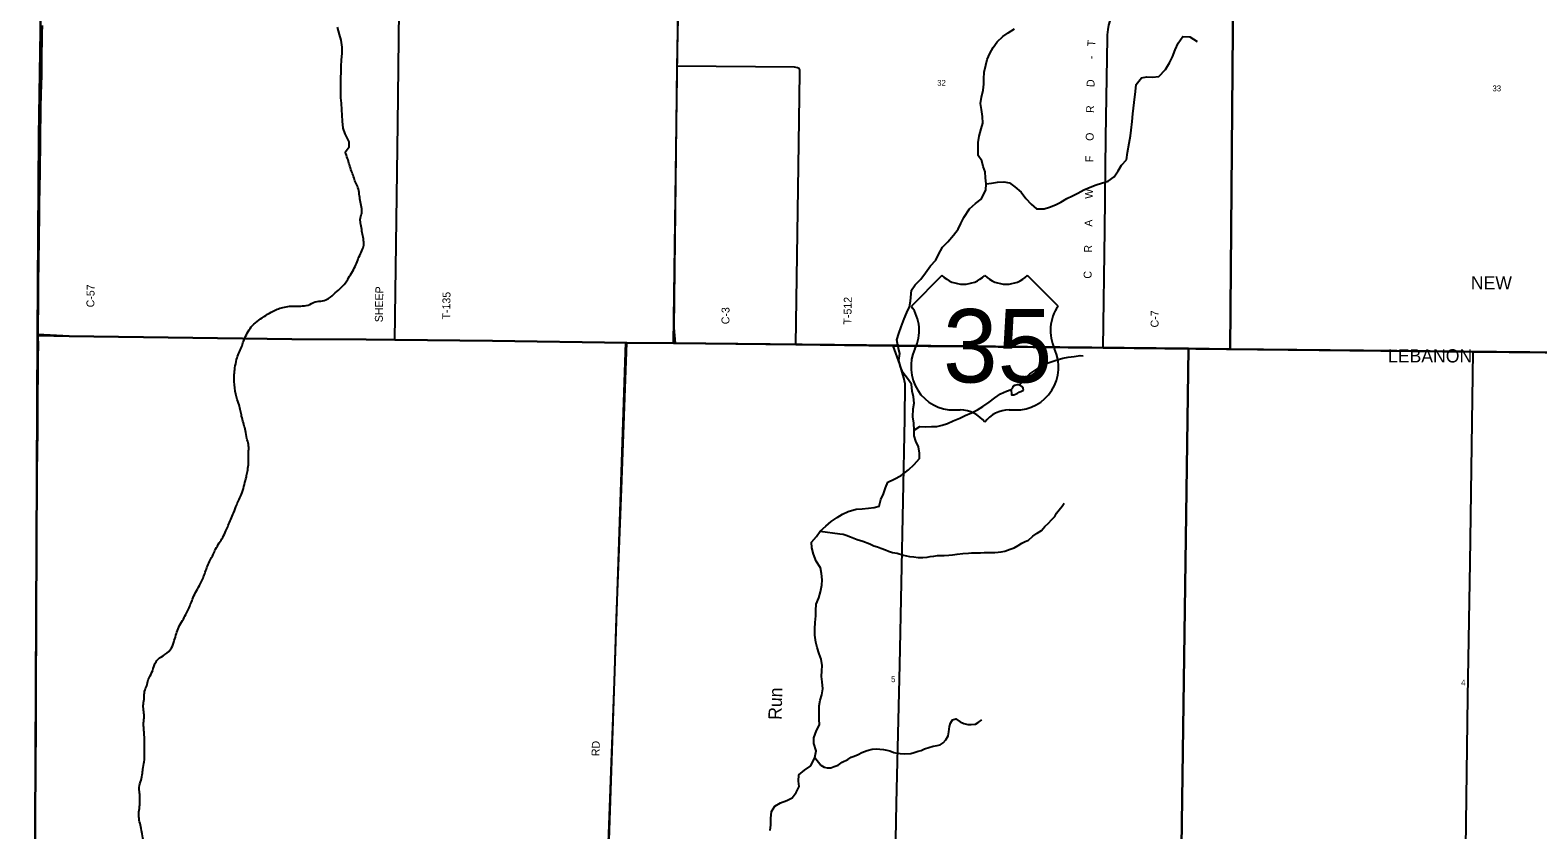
# Model space of a CAD drawing. Extents: x 1312308 to 1684953, y 460642 to 865172.
# Drawn here: x 1411180 to 1425482, y 636920 to 644504 of the extents above; entities that cross this region are included whole.
import ezdxf

# ---------------------------------------------------------------- set-up
doc = ezdxf.new("R2010")
doc.units = 0
for name, color, linetype in [('GM_X_Adjacent_County', 7, 'Continuous'), ('GM_X_Corporation_Text', 7, 'Continuous'), ('GM_X_County', 7, 'Continuous'), ('GM_X_County_Road', 7, 'Continuous'), ('GM_X_County_Road_Text', 7, 'Continuous'), ('GM_X_Minor_Lake', 7, 'Continuous'), ('GM_X_Minor_River', 7, 'Continuous'), ('GM_X_Minor_River_Text', 7, 'Continuous'), ('GM_X_Section', 7, 'Continuous'), ('GM_X_Section_Text', 7, 'Continuous'), ('GM_X_Township', 7, 'Continuous'), ('GM_X_Township_Road', 7, 'Continuous'), ('GM_X_Township_Road_Text', 7, 'Continuous'), ('GM_X_US_Location', 7, 'Continuous'), ('GM_X_US_Route', 7, 'Continuous'), ('GM_X_US_Shield', 7, 'Continuous')]:
    doc.layers.add(name, color=color, linetype=linetype)

msp = doc.modelspace()

# ---------------------------------------------------------------- linework, layer by layer
at = {"layer": 'GM_X_Adjacent_County'}
msp.add_lwpolyline([(1411387, 659976), (1411378, 657454), (1411357, 652207), (1411318, 646887), (1411264, 643503), (1411249, 641617), (1411211, 633607), (1411211, 633594), (1411211, 633565), (1411180, 628296)], dxfattribs=at)
at = {"layer": 'GM_X_County'}
msp.add_lwpolyline([(1411180, 628296), (1411211, 633565), (1411211, 633594), (1411211, 633607), (1411249, 641617), (1411264, 643503), (1411318, 646887), (1411357, 652207), (1411378, 657454), (1411387, 659976)], dxfattribs=at)
at = {"layer": 'GM_X_County_Road'}
for points in [[(1421357, 641492), (1421375, 642609), (1421384, 643489), (1421399, 644427), (1421401, 644460), (1421405, 644509), (1421413, 644552), (1421425, 644593), (1421442, 644632), (1421852, 645600), (1422342, 646771), (1422597, 647365), (1422605, 647390), (1422614, 647422), (1422618, 647451), (1422634, 648247), (1422675, 652042), (1422706, 654222), (1422749, 657312), (1422828, 664443), (1422860, 667867), (1422867, 669058)], [(1417302, 641536), (1417290, 641681), (1417317, 644162), (1417326, 644619), (1417353, 646822), (1417402, 649650), (1417410, 650593), (1417430, 652114), (1417492, 657404), (1417576, 665329)], [(1411257, 641608), (1411256, 641678), (1411257, 641756), (1411258, 641844), (1411258, 641929), (1411259, 642060), (1411260, 642124), (1411262, 642292), (1411265, 642541), (1411266, 642587), (1411268, 642695), (1411269, 642781), (1411270, 642861), (1411274, 643157), (1411278, 643460), (1411280, 643569), (1411282, 643666), (1411283, 643755), (1411286, 643916), (1411287, 643966), (1411290, 644096), (1411292, 644207), (1411295, 644471), (1411296, 644548)], [(1411231, 636899), (1411231, 637003), (1411231, 637075), (1411231, 637205), (1411231, 637281), (1411232, 637471), (1411233, 637527), (1411234, 637647), (1411236, 637759), (1411236, 638051), (1411236, 638138), (1411237, 638225), (1411237, 638298), (1411237, 638358), (1411239, 638475), (1411239, 638546), (1411240, 638589), (1411240, 638764), (1411241, 638873), (1411241, 638923), (1411241, 639041), (1411241, 639176), (1411242, 639420), (1411243, 639475), (1411243, 639536), (1411243, 639580), (1411243, 639631), (1411244, 639740), (1411245, 639821), (1411245, 639899), (1411246, 640038), (1411247, 640169), (1411248, 640268), (1411248, 640363), (1411249, 640459), (1411252, 640750), (1411254, 640975), (1411256, 641304), (1411257, 641419), (1411258, 641504), (1411257, 641608)], [(1416551, 633039), (1416612, 635185), (1416651, 636367), (1416663, 636713), (1416724, 638328), (1416743, 638932), (1416791, 640151), (1416839, 641540)], [(1419227, 625888), (1419235, 626551), (1419240, 627640), (1419244, 628500), (1419255, 629461), (1419265, 630495), (1419286, 631639), (1419313, 632893), (1419330, 633738), (1419360, 635102), (1419398, 637174), (1419431, 638484), (1419476, 640819), (1419479, 641151), (1419467, 641208), (1419429, 641336), (1419368, 641511)], [(1427258, 627393), (1426034, 627400), (1424842, 627403), (1424786, 627402), (1424754, 627409), (1424737, 627422), (1424728, 627438), (1424726, 627481), (1424712, 628086), (1424706, 628921), (1424700, 629955), (1424702, 630572), (1424735, 632468), (1424765, 634127), (1424816, 638180), (1424839, 639451), (1424867, 641453)]]:
    msp.add_lwpolyline(points, dxfattribs=at)
at = {"layer": 'GM_X_Minor_Lake'}
for points in [[(1420603, 641089), (1420599, 641108), (1420586, 641126), (1420566, 641140), (1420542, 641141), (1420516, 641133), (1420503, 641124), (1420499, 641108), (1420487, 641096)], [(1420487, 641096), (1420488, 641046), (1420512, 641047), (1420542, 641057), (1420562, 641072), (1420585, 641082), (1420603, 641089)]]:
    msp.add_lwpolyline(points, dxfattribs=at)
at = {"layer": 'GM_X_Minor_River'}
for points in [[(1414206, 643445), (1414168, 643521), (1414151, 643575), (1414143, 643640), (1414141, 643698), (1414138, 643750), (1414134, 643813), (1414126, 643863), (1414126, 643924), (1414128, 643992), (1414126, 644050), (1414129, 644108), (1414131, 644158), (1414135, 644224), (1414141, 644284), (1414139, 644343), (1414129, 644409), (1414114, 644464), (1414096, 644533)], [(1420172, 643316), (1420172, 643374), (1420174, 643438), (1420182, 643500), (1420200, 643568), (1420218, 643622), (1420214, 643684), (1420204, 643751), (1420196, 643809), (1420203, 643869), (1420220, 643935), (1420227, 643991), (1420225, 644043), (1420231, 644107), (1420245, 644171), (1420259, 644227), (1420283, 644282), (1420315, 644340), (1420352, 644393), (1420406, 644445), (1420458, 644480), (1420517, 644516)], [(1421579, 643273), (1421590, 643345), (1421604, 643433), (1421618, 643503), (1421625, 643555), (1421633, 643637), (1421641, 643709), (1421646, 643765), (1421651, 643819), (1421666, 643923), (1421673, 643990), (1421721, 644051), (1421773, 644062), (1421825, 644058), (1421888, 644065), (1421951, 644130), (1421989, 644195), (1422016, 644251), (1422042, 644316), (1422071, 644382), (1422115, 644445), (1422179, 644442), (1422250, 644396)], [(1414169, 643347), (1414206, 643399), (1414206, 643445)], [(1420248, 643047), (1420242, 643103), (1420240, 643161), (1420219, 643212), (1420209, 643264), (1420172, 643316)], [(1420248, 643047), (1420298, 643053), (1420357, 643064), (1420415, 643065), (1420469, 643056), (1420522, 643018), (1420581, 642969), (1420626, 642908), (1420675, 642855), (1420727, 642810), (1420799, 642810), (1420849, 642825), (1420906, 642848), (1420958, 642873), (1421015, 642907), (1421066, 642932), (1421117, 642959), (1421175, 642990), (1421236, 643015), (1421291, 643038), (1421343, 643052), (1421406, 643073), (1421463, 643112), (1421502, 643169), (1421533, 643225), (1421579, 643273)], [(1418586, 637526), (1418623, 637605), (1418637, 637671), (1418613, 637738), (1418614, 637792), (1418639, 637862), (1418668, 637915), (1418664, 637969), (1418664, 638027), (1418666, 638095), (1418674, 638149), (1418689, 638201), (1418699, 638259), (1418693, 638323), (1418687, 638376), (1418690, 638428), (1418692, 638480), (1418682, 638540), (1418663, 638591), (1418645, 638650), (1418633, 638700), (1418625, 638767), (1418623, 638825), (1418626, 638887), (1418632, 638949), (1418632, 639001), (1418636, 639059), (1418662, 639121), (1418678, 639176), (1418690, 639240), (1418693, 639292), (1418687, 639351), (1418677, 639405), (1418636, 639467), (1418611, 639536), (1418596, 639596), (1418592, 639649), (1418638, 639701), (1418675, 639752), (1418727, 639799), (1418779, 639843), (1418834, 639883), (1418887, 639914), (1418940, 639940), (1419017, 639962), (1419072, 639964), (1419132, 639970), (1419185, 639976), (1419235, 639991), (1419251, 640052), (1419275, 640106), (1419293, 640165), (1419317, 640217), (1419376, 640245), (1419441, 640281), (1419511, 640335), (1419567, 640385), (1419617, 640443), (1419616, 640494), (1419608, 640552), (1419580, 640605), (1419565, 640656), (1419567, 640710), (1419561, 640776), (1419553, 640837), (1419555, 640913), (1419565, 640967), (1419559, 641027), (1419546, 641080), (1419540, 641146), (1419504, 641202), (1419459, 641259), (1419437, 641312), (1419421, 641371), (1419431, 641437), (1419415, 641497), (1419401, 641566), (1419419, 641628), (1419443, 641691), (1419471, 641766), (1419497, 641828), (1419523, 641881), (1419531, 641933), (1419540, 642039), (1419574, 642090), (1419628, 642142), (1419672, 642203), (1419720, 642268), (1419770, 642324), (1419796, 642376), (1419834, 642447), (1419886, 642497), (1419938, 642559), (1419982, 642618), (1420008, 642671), (1420037, 642729), (1420092, 642809), (1420148, 642861), (1420200, 642902), (1420246, 642987), (1420248, 643047)], [(1420566, 641140), (1420664, 641244), (1420719, 641283), (1420772, 641318), (1420827, 641347), (1420913, 641375), (1420976, 641392), (1421026, 641403), (1421083, 641410), (1421141, 641418), (1421169, 641416)], [(1419567, 640710), (1419619, 640744), (1419673, 640741), (1419730, 640744), (1419780, 640745), (1419832, 640758), (1419883, 640775), (1419937, 640798), (1419998, 640826), (1420050, 640849), (1420109, 640876), (1420166, 640903), (1420217, 640936), (1420276, 640976), (1420331, 641017), (1420386, 641054), (1420443, 641079), (1420487, 641096)], [(1418675, 639752), (1418861, 639728), (1418891, 639723), (1418921, 639716), (1418961, 639700), (1419026, 639674), (1419080, 639659), (1419146, 639632), (1419184, 639615), (1419218, 639605), (1419251, 639590), (1419293, 639577), (1419321, 639564), (1419359, 639552), (1419405, 639543), (1419463, 639524), (1419523, 639513), (1419563, 639508), (1419605, 639503), (1419649, 639502), (1419689, 639506), (1419719, 639511), (1419751, 639516), (1419788, 639522), (1419850, 639521), (1419894, 639526), (1419928, 639529), (1419974, 639536), (1420027, 639541), (1420081, 639544), (1420109, 639546), (1420151, 639547), (1420195, 639548), (1420231, 639550), (1420271, 639549), (1420300, 639550), (1420332, 639552), (1420362, 639555), (1420392, 639557), (1420426, 639562), (1420477, 639581), (1420515, 639594), (1420552, 639618), (1420586, 639639), (1420619, 639655), (1420649, 639666), (1420692, 639705), (1420731, 639733), (1420773, 639758), (1420806, 639798), (1420839, 639829), (1420868, 639859), (1420900, 639892), (1420917, 639922), (1420942, 639956), (1420971, 639991), (1420987, 640019)], [(1418623, 637605), (1418680, 637534), (1418711, 637514), (1418739, 637507), (1418776, 637508), (1418808, 637520), (1418844, 637533), (1418883, 637561), (1418938, 637586), (1418968, 637609), (1418996, 637619), (1419033, 637636), (1419069, 637655), (1419120, 637673), (1419166, 637684), (1419206, 637687), (1419241, 637686), (1419275, 637682), (1419305, 637677), (1419334, 637669), (1419372, 637654), (1419402, 637649), (1419434, 637643), (1419474, 637642), (1419535, 637645), (1419567, 637654), (1419603, 637666), (1419631, 637673), (1419664, 637687), (1419706, 637700), (1419747, 637713), (1419783, 637720), (1419813, 637728), (1419842, 637747), (1419866, 637775), (1419887, 637811), (1419894, 637849), (1419901, 637901), (1419911, 637931), (1419928, 637962), (1419962, 637972), (1420002, 637945), (1420038, 637928), (1420074, 637920), (1420106, 637919), (1420146, 637924), (1420174, 637938), (1420207, 637963)], [(1418201, 636913), (1418207, 636967), (1418205, 637027), (1418211, 637093), (1418245, 637146), (1418298, 637177), (1418357, 637199), (1418408, 637225), (1418446, 637276), (1418476, 637331), (1418469, 637382), (1418471, 637442), (1418527, 637486), (1418586, 637526)]]:
    msp.add_lwpolyline(points, dxfattribs=at)
for points in [[(1412821, 639306), (1412841, 639364), (1412889, 639479), (1412915, 639530), (1412940, 639581), (1412974, 639642), (1413008, 639693), (1413036, 639755), (1413060, 639808), (1413084, 639863), (1413110, 639925), (1413140, 640002), (1413162, 640053), (1413192, 640121), (1413213, 640196), (1413231, 640268), (1413241, 640320), (1413250, 640382), (1413253, 640452), (1413253, 640514), (1413251, 640576), (1413236, 640633), (1413222, 640705), (1413208, 640764), (1413190, 640829), (1413178, 640881), (1413167, 640934), (1413143, 641001), (1413131, 641051), (1413116, 641172), (1413117, 641238), (1413123, 641302), (1413139, 641380), (1413159, 641440), (1413185, 641497), (1413203, 641551), (1413231, 641616), (1413267, 641675), (1413317, 641729), (1413382, 641777), (1413450, 641821), (1413523, 641857), (1413578, 641875), (1413641, 641885), (1413695, 641886), (1413747, 641888), (1413816, 641896), (1413885, 641928), (1413954, 641937), (1414011, 641959), (1414075, 642014), (1414132, 642064), (1414184, 642126), (1414218, 642185), (1414255, 642248), (1414306, 642367), (1414334, 642426), (1414346, 642478), (1414338, 642541), (1414328, 642597), (1414318, 642660), (1414311, 642710), (1414325, 642766), (1414323, 642826), (1414311, 642889), (1414302, 642947), (1414290, 643012), (1414266, 643063), (1414249, 643115), (1414229, 643168), (1414209, 643229), (1414191, 643288), (1414169, 643348)], [(1412241, 633327), (1412241, 633383), (1412237, 633455), (1412237, 633510), (1412239, 633562), (1412253, 633633), (1412277, 633693), (1412301, 633746), (1412319, 633826), (1412330, 633912), (1412332, 633966), (1412344, 634032), (1412357, 634083), (1412386, 634165), (1412392, 634231), (1412382, 634289), (1412372, 634344), (1412358, 634412), (1412348, 634485), (1412344, 634551), (1412340, 634610), (1412341, 634662), (1412341, 634712), (1412345, 634774), (1412341, 634846), (1412337, 634901), (1412337, 634963), (1412333, 635033), (1412332, 635083), (1412326, 635152), (1412325, 635234), (1412327, 635310), (1412337, 635372), (1412344, 635452), (1412338, 635506), (1412335, 635557), (1412339, 635623), (1412341, 635679), (1412349, 635751), (1412357, 635821), (1412363, 635873), (1412341, 635950), (1412311, 636003), (1412301, 636063), (1412284, 636122), (1412272, 636177), (1412266, 636237), (1412264, 636291), (1412259, 636350), (1412258, 636422), (1412252, 636486), (1412248, 636551), (1412252, 636629), (1412256, 636689), (1412247, 636739), (1412252, 636809), (1412244, 636882), (1412230, 636948), (1412216, 637013), (1412212, 637073), (1412218, 637141), (1412222, 637213), (1412218, 637270), (1412215, 637322), (1412232, 637392), (1412246, 637457), (1412251, 637513), (1412264, 637583), (1412265, 637637), (1412265, 637702), (1412265, 637758), (1412263, 637816), (1412259, 637876), (1412256, 637935), (1412262, 637997), (1412256, 638055), (1412254, 638115), (1412262, 638173), (1412266, 638233), (1412286, 638287), (1412301, 638344), (1412336, 638415), (1412360, 638485), (1412394, 638538), (1412459, 638582), (1412522, 638646), (1412548, 638717), (1412568, 638781), (1412590, 638842), (1412626, 638905), (1412656, 638961), (1412682, 639014), (1412705, 639067), (1412727, 639123), (1412757, 639186), (1412796, 639255), (1412821, 639306)]]:
    msp.add_spline(points, degree=3, dxfattribs=at)
at = {"layer": 'GM_X_Section'}
for points in [[(1417354, 646836), (1422607, 646771), (1422563, 641480), (1422169, 641485), (1417284, 641536)], [(1422607, 646771), (1427920, 646739), (1427821, 641423), (1427620, 641429), (1422563, 641480)], [(1416830, 641541), (1417284, 641536), (1422169, 641485), (1422082, 635413), (1419356, 635517), (1416632, 635594)], [(1422169, 641485), (1422563, 641480), (1427620, 641429), (1427488, 635512), (1424776, 635481), (1422082, 635413)]]:
    msp.add_lwpolyline(points, close=True, dxfattribs=at)
at = {"layer": 'GM_X_Township'}
for points in [[(1427596, 641429), (1424867, 641453), (1421357, 641492), (1419367, 641511), (1418444, 641522), (1417302, 641536), (1416839, 641540), (1415565, 641557), (1414641, 641566), (1414368, 641569), (1413664, 641575), (1411549, 641601), (1411249, 641617), (1411264, 643503), (1411318, 646887), (1411357, 652207), (1411378, 657454), (1411387, 659976)], [(1411180, 628296), (1411211, 633565), (1411211, 633594), (1411211, 633607), (1411249, 641617), (1411549, 641601), (1413664, 641575), (1414368, 641569), (1414641, 641566), (1415565, 641557), (1416839, 641540), (1417302, 641536), (1418444, 641522), (1419367, 641511), (1421357, 641492), (1424867, 641453), (1427596, 641429)]]:
    msp.add_lwpolyline(points, dxfattribs=at)
at = {"layer": 'GM_X_Township_Road'}
for points in [[(1414641, 641566), (1414668, 643612), (1414707, 646851)], [(1418482, 644095), (1418482, 644101), (1418480, 644128), (1418475, 644141), (1418459, 644148), (1418430, 644152), (1417317, 644162)], [(1418444, 641522), (1418469, 643215), (1418482, 644095)]]:
    msp.add_lwpolyline(points, dxfattribs=at)
at = {"layer": 'GM_X_US_Route'}
msp.add_lwpolyline([(1411257, 641608), (1411549, 641601), (1413664, 641575), (1414368, 641569), (1414641, 641566), (1415565, 641557), (1416839, 641540), (1417302, 641536), (1418444, 641522), (1419368, 641511), (1421357, 641492), (1424867, 641453), (1426926, 641435)], dxfattribs=at)
at = {"layer": 'GM_X_US_Shield'}
for p, q in [((1419829, 642178), (1419539, 641888)), ((1420931, 641888), (1420641, 642178)), ((1419945, 640902), (1420003, 640902)), ((1420467, 640902), (1420525, 640902))]:
    msp.add_line(p, q, dxfattribs=at)
for centre, radius, start, end in [((1420032, 642385), 290, 225.573, 314.427), ((1420438, 642385), 290, 225.573, 314.427), ((1419207, 641655), 406, 334.5471, 35.0009), ((1421264, 641655), 406, 144.9991, 205.4529), ((1419941, 641308), 406, 154.8319, 270.6383), ((1420530, 641308), 406, 269.3617, 25.1681), ((1420003, 640612), 290, 36.8699, 90), ((1420467, 640612), 290, 90, 143.1301)]:
    msp.add_arc(centre, radius, start, end, dxfattribs=at)

# ---------------------------------------------------------------- texts
at = {"layer": 'GM_X_Corporation_Text'}
for s, p in [('NEW', (1424846, 642046)), ('LEBANON', (1424060, 641353))]:
    msp.add_text(s, height=125, rotation=0, dxfattribs=at).set_placement(p)
at = {"layer": 'GM_X_County_Road_Text'}
for s, rotation, p in [('T', 85.9037, (1421282, 644347)), ('-', 89.0632, (1421280, 644228)), ('D', 89.1257, (1421276, 643964)), ('R', 89.1282, (1421272, 643718)), ('O', 89.1282, (1421268, 643454)), ('F', 89.1277, (1421265, 643252)), ('W', 89.1271, (1421260, 642904)), ('A', 89.1291, (1421256, 642640)), ('R', 89.1272, (1421252, 642394)), ('C', 89.1276, (1421248, 642147)), ('C-57', 89.2363, (1411789, 641875)), ('C-3', 89.5419, (1417813, 641715)), ('C-7', 89.083, (1421883, 641684)), ('RD', 88.0252, (1416580, 637618))]:
    msp.add_text(s, height=75, rotation=rotation, dxfattribs=at).set_placement(p)
at = {"layer": 'GM_X_Minor_River_Text'}
msp.add_text('Run', height=125, rotation=88.224, dxfattribs=at).set_placement((1418307, 637962))
at = {"layer": 'GM_X_Section_Text'}
for s, p in [('32', (1419784, 643977)), ('33', (1425051, 643924)), ('5', (1419347, 638321)), ('4', (1424754, 638289))]:
    msp.add_text(s, height=55.3, rotation=0, dxfattribs=at).set_placement(p)
at = {"layer": 'GM_X_Township_Road_Text'}
for s, rotation, p in [('SHEEP', 89.1014, (1414525, 641734)), ('T-135', 89.1574, (1415164, 641760)), ('T-512', 89.1574, (1418970, 641712))]:
    msp.add_text(s, height=75, rotation=rotation, dxfattribs=at).set_placement(p)
at = {"layer": 'GM_X_US_Location'}
for s in ['0', '/']:
    msp.add_text(s, height=0.25, dxfattribs=at).set_placement((1420235, 641506))
msp.add_text('35', height=0.25, rotation=0, dxfattribs=at).set_placement((1420029, 641298))
at = {"layer": 'GM_X_US_Shield'}
msp.add_text('35', height=696.1, dxfattribs=at).set_placement((1419839, 641163))

doc.saveas('drawing.dxf')
